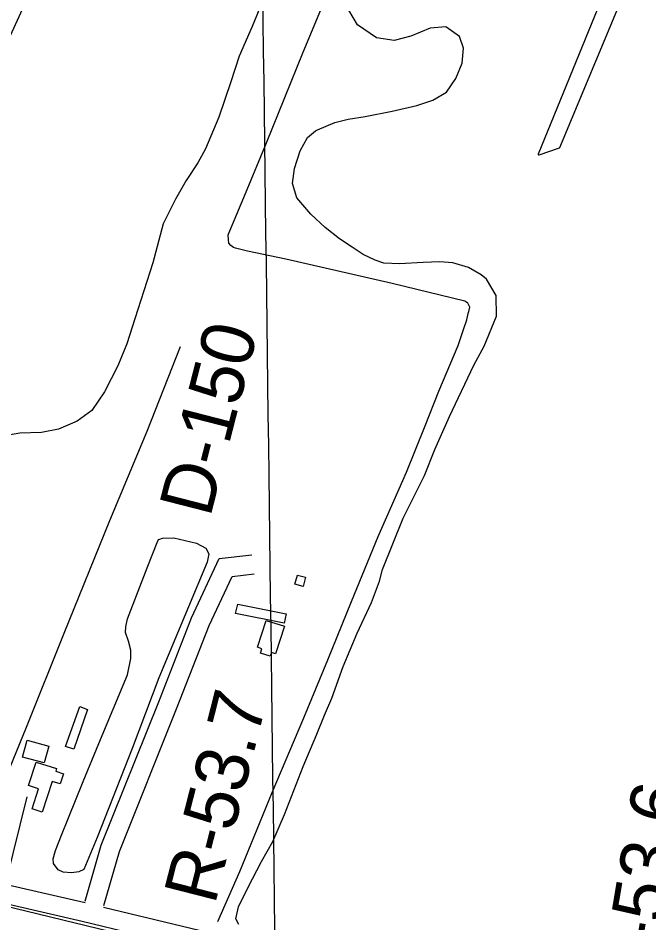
# Model space of a CAD drawing. Extents: x 3734862 to 3772949, y 391520 to 417239.
# Drawn here: x 3746477 to 3747464, y 406954 to 408369 of the extents above; entities that cross this region are included whole.
import ezdxf

# ---------------------------------------------------------------- set-up
doc = ezdxf.new("R2010")
doc.units = 0
for name, color, linetype in [('V-BLDG-OTLN', 7, 'Continuous'), ('V-GRID-MAJR', 7, 'Continuous'), ('V-LEVE-TOET', 7, 'Continuous'), ('V-RIVR-EDGE', 7, 'Continuous'), ('V-RIVR-RANG-IDEN', 7, 'Continuous'), ('V-ROAD-CNTR', 7, 'Continuous'), ('V-SITE-VEGE', 7, 'Continuous'), ('V-TOPO-SHOR', 7, 'Continuous')]:
    doc.layers.add(name, color=color, linetype=linetype)

msp = doc.modelspace()

# ---------------------------------------------------------------- linework, layer by layer
at = {"layer": 'V-BLDG-OTLN'}
for points in [[(3746910.054, 407483.719), (3746914.049, 407498.069), (3746926.948, 407494.477), (3746922.989, 407480.255)], [(3746820.995, 407452.538), (3746896.56, 407437.151), (3746893.592, 407422.57300000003), (3746817.4820000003, 407438.065)], [(3746851.594, 407385.169), (3746865.205, 407427.126), (3746893.778, 407417.855), (3746879.866, 407375.029), (3746873.501, 407377.093), (3746871.508, 407370.972), (3746856.472, 407375.869), (3746858.629, 407382.5)], [(3746551.627, 407229.963), (3746573.699, 407292.351), (3746585.794, 407288.07300000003), (3746564.7060000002, 407225.56)], [(3746484.285, 407213.532), (3746491.4280000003, 407239.847), (3746525.274, 407230.657), (3746518.128, 407204.343)], [(3746530.4590000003, 407175.386), (3746515.1750000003, 407127.537), (3746499.52, 407132.536), (3746509.5100000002, 407163.821), (3746493.673, 407168.879), (3746505.437, 407205.70900000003), (3746537.617, 407195.43), (3746536.29, 407191.276), (3746548.1890000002, 407187.477), (3746543.04, 407171.366)]]:
    msp.add_lwpolyline(points, close=True, dxfattribs=at)
at = {"layer": 'V-GRID-MAJR'}
msp.add_spline([(3747006.7490000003, 396956.275), (3746929.2090000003, 403013.981), (3746851.637, 409074.29000000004), (3746774.0640000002, 415134.602), (3746774.031, 415137.2)], degree=3, dxfattribs=at)
at = {"layer": 'V-LEVE-TOET'}
msp.add_lwpolyline([(3748118.882, 406600.897), (3747900.227, 406634.755), (3747800.176, 406658.317), (3747628.3000000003, 406700.694), (3747382.509, 406753.678), (3747177.295, 406806.992), (3746912.559, 406872.9), (3746678.073, 406926.86100000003), (3746452.8340000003, 406981.293), (3746252.7260000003, 407027.391), (3746066.9990000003, 407073.428), (3745981.847, 407097.951), (3745767.485, 407172.879), (3745582.35, 407236.375), (3745417.217, 407293.617), (3745233.631, 407358.64900000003), (3745015.701, 407439.242), (3744820.836, 407508.946), (3744616.228, 407582.803), (3744529.557, 407611.956), (3744474.136, 407623.505), (3744215.873, 407644.185), (3744095.762, 407661.675)], dxfattribs=at)
at = {"layer": 'V-RIVR-EDGE'}
msp.add_spline([(3740900.5804832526, 408488.7607591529), (3740941.700981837, 408478.2594238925), (3740985.5366537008, 408468.65569270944), (3741012.202688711, 408464.06816566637), (3741026.2005238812, 408456.3468507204), (3741048.315927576, 408440.0144431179), (3741059.5974714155, 408430.9433678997), (3741079.4632746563, 408419.1381125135), (3741115.5910482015, 408400.96242050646), (3741134.5491848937, 408387.8029326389), (3741159.8363902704, 408374.1756358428), (3741187.834296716, 408359.637318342), (3741219.450570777, 408345.5422126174), (3741247.458539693, 408335.07330087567), (3741273.6657101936, 408327.7739547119), (3741324.259127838, 408308.2060164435), (3741367.6303449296, 408293.62968516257), (3741397.445820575, 408282.704145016), (3741437.1953158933, 408266.32813337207), (3741481.0086267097, 408247.6812782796), (3741515.791112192, 408234.0305023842), (3741546.0553898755, 408221.74737559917), (3741577.679490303, 408210.8173632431), (3741596.214540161, 408209.4150545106), (3741611.5923230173, 408211.18566551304), (3741627.866591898, 408209.7889470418), (3741654.51921028, 408199.77554565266), (3741683.8858838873, 408190.20759214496), (3741714.59896361, 408176.56687872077), (3741739.890641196, 408164.7482067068), (3741769.245016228, 408150.2065350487), (3741796.809773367, 408143.3559909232), (3741811.2776535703, 408142.86805705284), (3741832.9789148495, 408141.91007814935), (3741851.9627667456, 408139.1501827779), (3741871.853167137, 408137.29236369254), (3741889.019449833, 408130.9196909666), (3741941.855759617, 408104.11166330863), (3741978.426744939, 408082.31760368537), (3742006.4302416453, 408070.04006716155), (3742031.2820616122, 408063.1962313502), (3742056.132763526, 408055.90023934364), (3742093.6326583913, 408044.05137991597), (3742137.0083476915, 408031.2836734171), (3742175.8635930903, 408018.9793036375), (3742202.51509342, 408008.5137460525), (3742263.040294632, 407982.591023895), (3742313.1670213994, 407957.1461731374), (3742385.8803149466, 407923.0544520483), (3742430.1390736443, 407901.69354173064), (3742465.818045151, 407884.87543636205), (3742513.6962895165, 407864.40989401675), (3742632.029282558, 407810.7625332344), (3742679.00656869, 407791.6556955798), (3742732.3028610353, 407768.01164323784), (3742777.463696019, 407745.7441844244), (3742821.2848332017, 407730.2624227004), (3742862.3919151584, 407714.3352130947), (3742898.537577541, 407703.39402021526), (3742934.681003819, 407691.54851494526), (3742978.0555750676, 407678.32865225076), (3743028.200190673, 407660.11830062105), (3743075.641931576, 407645.98406306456), (3743127.6052344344, 407631.8386449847), (3743163.743070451, 407617.732358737), (3743235.1267286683, 407594.4957404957), (3743327.2916830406, 407563.97319271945), (3743354.8609123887, 407558.931273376), (3743372.940451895, 407556.1736141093), (3743388.7569743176, 407552.51723271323), (3743422.1841092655, 407539.32196717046), (3743470.5256903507, 407523.37686872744), (3743543.2837059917, 407507.37139545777), (3743582.5978159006, 407497.7788447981), (3743628.681970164, 407483.1958052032), (3743672.9563815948, 407468.16508162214), (3743714.522328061, 407454.9496911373), (3743752.478851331, 407444.9083384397), (3743782.3122158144, 407441.2172974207), (3743812.5921462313, 407435.2643573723), (3743846.038288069, 407429.75574715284), (3743877.2147045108, 407420.63547763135), (3743909.2808986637, 407405.63494146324), (3743934.1014131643, 407386.1307321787), (3743951.2453348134, 407370.7149355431), (3743984.2001886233, 407349.3819765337), (3744023.0464896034, 407333.4603571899), (3744065.9756129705, 407322.95454972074), (3744101.675827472, 407314.7274120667), (3744133.7587924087, 407306.50921883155), (3744170.3599651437, 407296.92337648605), (3744207.4121760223, 407286.884259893), (3744225.0339690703, 407281.86693770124), (3744312.23862192, 407256.7825628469), (3744386.801908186, 407239.4161487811), (3744416.179762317, 407234.36975722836), (3744442.3969952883, 407231.13981682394), (3744469.5274850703, 407231.5248898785), (3744498.9198738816, 407232.35652886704), (3744525.594853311, 407231.3862513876), (3744550.005697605, 407229.06509558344), (3744580.7321939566, 407220.850256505), (3744636.7637845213, 407206.2426197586), (3744682.3857201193, 407187.5912924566), (3744706.329873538, 407179.39322416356), (3744748.361392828, 407171.602589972), (3744781.8041805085, 407164.7375111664), (3744803.051049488, 407162.87633792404), (3744835.5772262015, 407151.03977707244), (3744852.283526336, 407141.50312903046), (3744920.944184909, 407114.20381334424), (3744972.8773003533, 407087.85017798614), (3745004.947966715, 407074.6582666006), (3745034.319112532, 407066.8989378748), (3745066.8575878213, 407060.0360951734), (3745090.817393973, 407058.1682136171), (3745113.40731491, 407050.8778118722), (3745145.9211930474, 407034.06753287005), (3745173.0181412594, 407020.8879200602), (3745183.3730116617, 407002.775957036), (3745197.806232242, 406988.2711811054), (3745221.284812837, 406974.64835651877), (3745251.1047606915, 406965.53144115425), (3745295.845862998, 406956.3776300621), (3745336.0832921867, 406954.46949862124), (3745373.6077842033, 406952.568075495), (3745407.9593564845, 406947.5093853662), (3745449.9897577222, 406939.26659497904), (3745482.9826253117, 406933.30694661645), (3745526.394092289, 406935.00823837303), (3745594.221993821, 406936.64915530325), (3745631.750958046, 406936.55635695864), (3745647.5876054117, 406941.03878708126), (3745660.719141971, 406948.6930188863), (3745673.8327896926, 406949.1127515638), (3745691.0091348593, 406946.80948459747), (3745714.498895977, 406937.7082219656), (3745744.7553472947, 406922.2600018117), (3745760.5428003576, 406906.8475593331), (3745773.1618058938, 406890.08647463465), (3745781.290554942, 406885.9969439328), (3745798.0080355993, 406880.98185784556), (3745819.7081788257, 406879.5717227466), (3745874.386654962, 406866.32390874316), (3745905.104206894, 406854.4918201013), (3745930.8379782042, 406838.6026242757), (3745969.2108799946, 406814.09115526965), (3745999.0162931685, 406799.0962093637), (3746028.82953271, 406787.2663568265), (3746069.4978750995, 406776.7661396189), (3746110.167335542, 406766.71807860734), (3746144.959883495, 406757.1367084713), (3746173.873282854, 406747.1177168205), (3746214.5427432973, 406737.0696558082), (3746271.4786462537, 406722.4597829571), (3746336.102322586, 406708.2830594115), (3746374.5031756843, 406695.07549529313), (3746423.295794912, 406678.67712260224), (3746514.1210514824, 406654.940271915), (3746563.3725352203, 406641.25371834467), (3746619.392945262, 406622.1245196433), (3746668.6388387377, 406606.1771850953), (3746708.3995145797, 406594.3227354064), (3746774.3651248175, 406574.26462716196), (3746826.3396081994, 406564.6407710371), (3746866.124881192, 406562.73375764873), (3746897.312478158, 406558.135050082), (3746931.657342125, 406550.36342278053)], degree=3, dxfattribs=at)
at = {"layer": 'V-ROAD-CNTR'}
for points in [[(3747599.051268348, 406712.23827687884), (3747342.612838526, 406772.94875717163), (3747159.878454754, 406815.9064786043), (3746961.3550187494, 406865.0759086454), (3746822.8609539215, 406897.0205440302), (3746577.6035754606, 406956.16680573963), (3746408.288258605, 406995.4500231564), (3746259.8524199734, 407031.0816718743), (3746078.909855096, 407077.18450280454), (3745943.281284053, 407116.7873763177), (3745922.882769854, 407122.74474366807), (3745734.20688855, 407187.95641968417), (3745571.5937009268, 407247.2630059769), (3745397.2970804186, 407309.14856770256), (3745192.2078720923, 407381.96756962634), (3745010.7299188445, 407445.42752318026), (3744781.4991427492, 407524.526685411), (3744627.630156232, 407578.131996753), (3744637.4998437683, 407606.46200324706), (3744791.3268572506, 407552.87131458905), (3745020.574081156, 407473.76647681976), (3745202.1781279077, 407410.2624303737), (3745407.3349195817, 407337.41943229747), (3745497.017717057, 407305.57675925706)], [(3746582.352796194, 406988.41399742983), (3746607.518745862, 407075.8208226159), (3746697.241566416, 407299.9313743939), (3746748.35446419, 407430.99111227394), (3746791.8243772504, 407523.706926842), (3746842.9532749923, 407529.70791483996)], [(3746611.51973786, 406981.2940116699), (3746635.9306890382, 407066.0708421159), (3746725.1415106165, 407288.905396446), (3746775.940409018, 407419.1611359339), (3746811.900337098, 407495.8569825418), (3746846.451267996, 407499.911974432)], [(3746458.6640435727, 407018.396937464), (3746491.449978, 407151.1646719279)], [(3746457.4295426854, 407014.8455079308), (3746582.2678315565, 406985.8815031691)], [(3746610.8408923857, 406979.01133945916), (3746829.749046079, 406926.2194559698), (3746968.3329812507, 406894.2540913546), (3747166.9175452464, 406845.06952139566), (3747349.5011614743, 406802.1472428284), (3747606.1467316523, 406741.38772312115), (3747798.305858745, 406693.32696720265), (3747935.4493562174, 406665.5385303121)]]:
    msp.add_lwpolyline(points, dxfattribs=at)
at = {"layer": 'V-SITE-VEGE'}
for points in [[(3747898.396, 409643.289), (3747290.795, 408156.038), (3747290.773, 408155.34), (3747291.211, 408154.799), (3747292.0530000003, 408154.713), (3747324.057, 408165.971), (3747324.649, 408166.53), (3747997.376, 409780.237)], [(3746893.991, 408478.891), (3746843.414, 408355.62200000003), (3746822.883, 408309.13), (3746809.882, 408269.17), (3746791.4990000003, 408213.601), (3746770.329, 408164.3), (3746758.664, 408142.466), (3746740.4080000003, 408115.03500000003), (3746723.393, 408085.724), (3746704.148, 408047.041), (3746688.239, 407985.835), (3746659.7060000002, 407898.422), (3746647.341, 407859.70900000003), (3746633.115, 407825.069), (3746612.2970000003, 407784.51900000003), (3746592.468, 407755.22000000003), (3746569.5700000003, 407738.439), (3746540.4390000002, 407726.065), (3746513.84, 407720.869), (3746480.068, 407719.771), (3746444.4, 407713.678)], [(3746436.632, 408279.917), (3746487.148, 408389.428)], [(3747101.102, 408232.215), (3747126.1550000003, 408240.231), (3747147.157, 408252.956), (3747161.948, 408274.462), (3747171.745, 408298.179), (3747174.041, 408321.93), (3747167.555, 408339.783), (3747146.0530000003, 408355.2), (3747121.969, 408352.804), (3747091.273, 408340.436), (3747065.292, 408333.675), (3747037.8000000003, 408337.864), (3747007.877, 408358.00800000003), (3746988.025, 408392.803)], [(3746822.399, 406951.619), (3746818.062, 406960.391), (3746821.898, 406979.134), (3746836.414, 407008.771), (3746857.859, 407049.944), (3746875.822, 407081.438), (3746893.832, 407123.565), (3746923.245, 407198.469), (3746944.733, 407249.02), (3746956.7460000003, 407278.98), (3746967.809, 407305.506), (3746985.852, 407354.824), (3747007.662, 407407.248), (3747029.764, 407455.29600000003), (3747042.7290000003, 407488.38), (3747047.19, 407506.806), (3747079.753, 407587.009), (3747112.882, 407653.766), (3747129.008, 407694.026), (3747152.068, 407745.822), (3747189.944, 407826.31200000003), (3747206.336, 407855.94), (3747225.6180000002, 407902.75200000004), (3747225.137, 407934.956), (3747209.932, 407960.35000000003), (3747201.521, 407967.266), (3747181.565, 407978.92100000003), (3747157.211, 407986.224), (3747136.894, 407987.565), (3747110.629, 407986.746), (3747073.73, 407984.723), (3747049.0330000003, 407985.771), (3747035.9220000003, 407990.207), (3747016.892, 407999.362), (3746999.7460000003, 408010.38), (3746979.796, 408023.602), (3746957.367, 408041.522), (3746934.947, 408061.947), (3746913.177, 408087.68200000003), (3746906.714, 408110.22000000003), (3746909.632, 408133.344), (3746918.5100000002, 408161.129), (3746930.173, 408182.023), (3746942.414, 408192.599), (3746945.546, 408193.836), (3746972.485, 408205.282), (3746993.768, 408210.503), (3747020.0500000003, 408214.76), (3747062.294, 408223.012), (3747101.102, 408232.215)]]:
    msp.add_lwpolyline(points, dxfattribs=at)
msp.add_lwpolyline([(3746648.399, 407429.30700000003), (3746679.154, 407509.06), (3746695.7120000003, 407551.46400000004), (3746697.67, 407553.795), (3746703.136, 407555.718), (3746720.6750000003, 407556.029), (3746756.102, 407547.686), (3746770.876, 407540.215), (3746775.9020000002, 407531.228), (3746773.114, 407517.992), (3746697.4760000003, 407337.114), (3746655.67, 407227.014), (3746601.2630000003, 407087.742), (3746579.992, 407037.566), (3746572.183, 407034.092), (3746560.876, 407032.585), (3746548.019, 407033.423), (3746540.24, 407037.355), (3746532.882, 407047.13), (3746532.134, 407054.538), (3746536.089, 407067.381), (3746545.162, 407091.50200000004), (3746556.194, 407118.343), (3746579.052, 407175.14), (3746603.483, 407234.653), (3746648.393, 407342.01300000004), (3746653.575, 407367.32), (3746653.634, 407380.571), (3746649.8000000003, 407394.616), (3746645.186, 407408.278), (3746645.612, 407416.849)], close=True, dxfattribs=at)
at = {"layer": 'V-TOPO-SHOR'}
for points in [[(3746789.74, 406956.5), (3746824.1240000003, 407034.309), (3746841.8570000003, 407077.639), (3746874.6890000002, 407158.06200000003), (3746924.181, 407274.526), (3746961.924, 407365.69), (3746998.972, 407456.51300000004), (3747040.409, 407558.425), (3747084.791, 407658.591), (3747113.7660000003, 407731.041), (3747135.543, 407785.295), (3747165.382, 407856.69800000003), (3747173.832, 407882.014), (3747178.936, 407896.923), (3747181.238, 407906.811), (3747181.944, 407909.76), (3747183.54, 407917.045), (3747180.787, 407922.961), (3747175.94, 407925.935), (3747062.505, 407953.88), (3746895.98, 407991.962), (3746836.131, 408004.56200000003), (3746817.224, 408008.813), (3746814.451, 408010.21400000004), (3746809.95, 408013.014), (3746807.015, 408016.846), (3746806.169, 408022.06), (3746805.858, 408029.875), (3746832.8910000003, 408094.694), (3746866.065, 408173.89900000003), (3746922.9620000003, 408315.50800000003), (3746974.046, 408438.564)], [(3746401.81, 407043.499), (3746442.373, 407143.853), (3746490.648, 407260.14900000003), (3746549.4790000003, 407407.306), (3746620.77, 407583.231), (3746679.394, 407722.92100000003), (3746731.214, 407855.523)]]:
    msp.add_lwpolyline(points, dxfattribs=at)

# ---------------------------------------------------------------- texts
at = {"layer": 'V-RIVR-RANG-IDEN'}
for s, height, rotation, p in [('D-150', 83, 75.59332571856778, (3746777.575713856, 407586.4349939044)), ('R-53.7', 82.99999799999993, 75.68994395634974, (3746785.0005422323, 406981.05279434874)), ('R-53.6', 82.99999799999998, 80.51119205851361, (3747467.1288571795, 406837.17504952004))]:
    msp.add_text(s, height=height, rotation=rotation, dxfattribs=at).set_placement(p)

doc.saveas('drawing.dxf')
